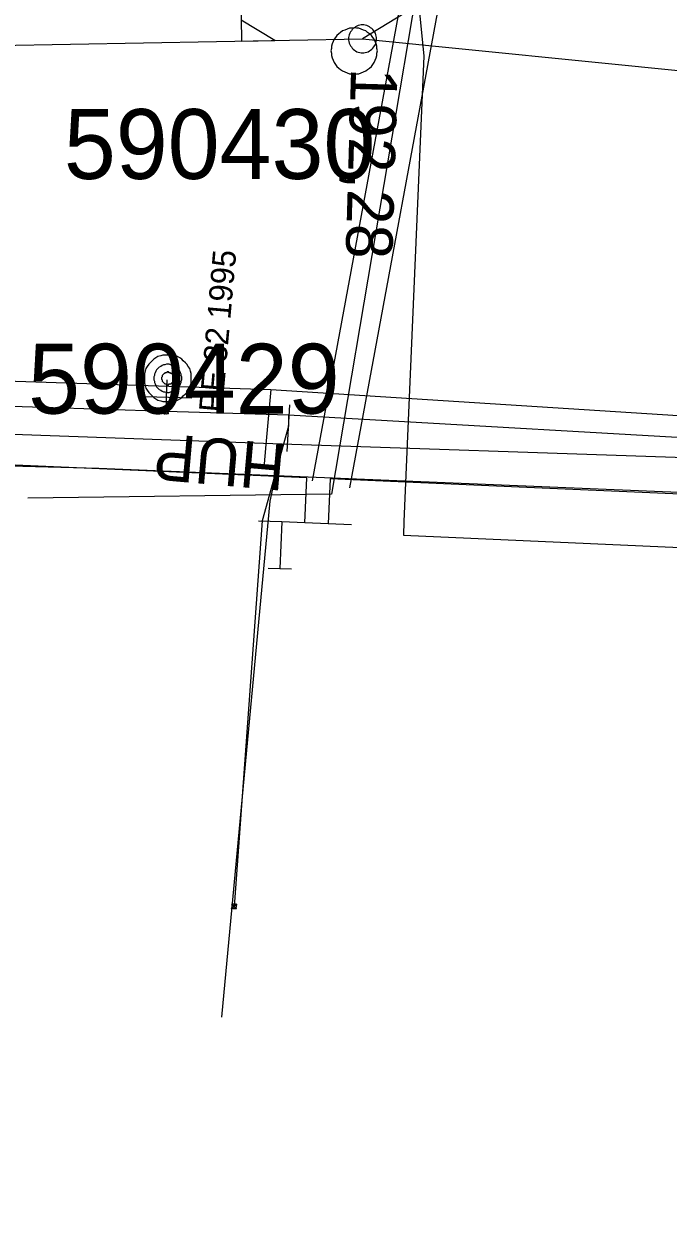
# Model space of a CAD drawing. Extents: x -746464 to -745690, y -1051581 to -1049993.
# Drawn here: x -745960.14 to -745946.3, y -1051055.93 to -1051030.2 of the extents above; entities that cross this region are included whole.
import ezdxf

# ---------------------------------------------------------------- set-up
doc = ezdxf.new("R2010")
doc.units = 0
for name, color, linetype in [('04_CETIN_neprovozovane', 7, 'Continuous'), ('04_CETIN_sdelovaci_podzem', 7, 'Continuous'), ('45_Eltodo_chranicka', 7, 'Continuous'), ('45_Eltodo_popisy', 7, 'Continuous'), ('45_Eltodo_vedeni_NN_zemni', 7, 'Continuous'), ('48_Prazs_plynarenska_STL', 7, 'Continuous'), ('48_Prazs_plynarenska_STL_popisy', 7, 'Continuous'), ('51_PVaK_kanal_jednotna_overena poloha_rad', 7, 'Continuous'), ('51_PVaK_kanal_objekty', 7, 'Continuous'), ('51_PVaK_kanal_popisy', 7, 'Continuous'), ('51_PVaK_vodovod_chranicky_objekty', 7, 'Continuous'), ('51_PVaK_vodovod_overena poloha_pripojka', 7, 'Continuous'), ('51_PVaK_vodovod_overena poloha_rad', 7, 'Continuous'), ('55_PREdi_NN', 7, 'Continuous'), ('55_PREdi_NN_pripojovaci_misto', 7, 'Continuous')]:
    doc.layers.add(name, color=color, linetype=linetype)

msp = doc.modelspace()

# ---------------------------------------------------------------- linework, layer by layer
at = {"layer": '04_CETIN_neprovozovane'}
msp.add_lwpolyline([(-745951.67, -1051029.74), (-745951.55, -1051030.89), (-745951.98, -1051040.88), (-745951.99, -1051041.18), (-745945.4, -1051041.47)], dxfattribs=at)
at = {"layer": '04_CETIN_sdelovaci_podzem'}
for points in [[(-745951.55, -1051030.89), (-745951.98, -1051040.88)], [(-745954.6, -1051039.22), (-745985.3, -1051038.12)], [(-745954.6, -1051039.22), (-745954.86, -1051040.45), (-745955.9, -1051051.53)], [(-745931.63, -1051060.78), (-745931.68, -1051059.52), (-745932.34, -1051056.03), (-745931.92, -1051053.71), (-745931.66, -1051052.3), (-745932.62, -1051052.13), (-745931.08, -1051044.26), (-745930.75, -1051041.3), (-745946.15, -1051039.51), (-745954.6, -1051039.22)], [(-745954.86, -1051040.45), (-745955.9, -1051051.53)]]:
    msp.add_lwpolyline(points, dxfattribs=at)
at = {"layer": '45_Eltodo_chranicka'}
for points in [[(-745951.722, -1051027.95), (-745953.954, -1051040.012)], [(-745950.92, -1051028.098), (-745953.152, -1051040.16)]]:
    msp.add_lwpolyline(points, dxfattribs=at)
at = {"layer": '45_Eltodo_vedeni_NN_zemni'}
msp.add_lwpolyline([(-745952.781, -1051028.189), (-745951.46, -1051028.005), (-745953.535, -1051040.299), (-745960.06, -1051040.379)], dxfattribs=at)
at = {"layer": '48_Prazs_plynarenska_STL'}
for points in [[(-746054.623, -1051033.192), (-746050.99, -1051033.36), (-746038.92, -1051034.04), (-746011.76, -1051035.79), (-745996.647, -1051036.51), (-745985.14, -1051037.06), (-745954.84, -1051038.05), (-745934.082, -1051039.371)], [(-745954.84, -1051038.05), (-745954.945, -1051039.232)], [(-745954.945, -1051039.232), (-745954.989, -1051039.729)]]:
    msp.add_lwpolyline(points, dxfattribs=at)
at = {"layer": '51_PVaK_kanal_jednotna_overena poloha_rad'}
for p, q in [((-745946.46, -1051026.61), (-745952.87, -1051030.52)), ((-746002.685, -1051031.446), (-745952.87, -1051030.52)), ((-745952.87, -1051030.52), (-745905.04, -1051035.33))]:
    msp.add_line(p, q, dxfattribs=at)
at = {"layer": '51_PVaK_kanal_objekty'}
for points in [[(-745955.485, -1051029.568), (-745955.467, -1051030.568), (-745954.753, -1051030.555), (-745955.475, -1051030.117)], [(-745952.55, -1051030.78), (-745952.56, -1051030.73), (-745952.56, -1051030.68), (-745952.58, -1051030.63), (-745952.6, -1051030.58), (-745952.62, -1051030.53), (-745952.65, -1051030.49), (-745952.68, -1051030.45), (-745952.72, -1051030.41), (-745952.76, -1051030.38), (-745952.8, -1051030.35), (-745952.85, -1051030.33), (-745952.9, -1051030.31), (-745952.95, -1051030.29), (-745953, -1051030.29), (-745953.05, -1051030.28), (-745953.1, -1051030.29), (-745953.15, -1051030.29), (-745953.2, -1051030.31), (-745953.25, -1051030.33), (-745953.3, -1051030.35), (-745953.34, -1051030.38), (-745953.38, -1051030.41), (-745953.42, -1051030.45), (-745953.45, -1051030.49), (-745953.48, -1051030.53), (-745953.5, -1051030.58), (-745953.52, -1051030.63), (-745953.54, -1051030.68), (-745953.54, -1051030.73), (-745953.55, -1051030.78), (-745953.54, -1051030.83), (-745953.54, -1051030.88), (-745953.52, -1051030.93), (-745953.5, -1051030.98), (-745953.48, -1051031.03), (-745953.45, -1051031.07), (-745953.42, -1051031.11), (-745953.38, -1051031.15), (-745953.34, -1051031.18), (-745953.3, -1051031.21), (-745953.25, -1051031.23), (-745953.2, -1051031.25), (-745953.15, -1051031.27), (-745953.1, -1051031.27), (-745953.05, -1051031.28), (-745953, -1051031.27), (-745952.95, -1051031.27), (-745952.9, -1051031.25), (-745952.85, -1051031.23), (-745952.8, -1051031.21), (-745952.76, -1051031.18), (-745952.72, -1051031.15), (-745952.68, -1051031.11), (-745952.65, -1051031.07), (-745952.62, -1051031.03), (-745952.6, -1051030.98), (-745952.58, -1051030.93), (-745952.56, -1051030.88), (-745952.56, -1051030.83), (-745952.55, -1051030.78)], [(-745952.57, -1051030.52), (-745952.57, -1051030.49), (-745952.576, -1051030.46), (-745952.582, -1051030.43), (-745952.594, -1051030.4), (-745952.612, -1051030.37), (-745952.63, -1051030.346), (-745952.648, -1051030.322), (-745952.672, -1051030.298), (-745952.696, -1051030.28), (-745952.72, -1051030.262), (-745952.75, -1051030.244), (-745952.78, -1051030.232), (-745952.81, -1051030.226), (-745952.84, -1051030.22), (-745952.87, -1051030.22), (-745952.9, -1051030.22), (-745952.93, -1051030.226), (-745952.96, -1051030.232), (-745952.99, -1051030.244), (-745953.02, -1051030.262), (-745953.044, -1051030.28), (-745953.068, -1051030.298), (-745953.092, -1051030.322), (-745953.11, -1051030.346), (-745953.128, -1051030.37), (-745953.146, -1051030.4), (-745953.158, -1051030.43), (-745953.164, -1051030.46), (-745953.17, -1051030.49), (-745953.17, -1051030.52), (-745953.17, -1051030.55), (-745953.164, -1051030.58), (-745953.158, -1051030.61), (-745953.146, -1051030.64), (-745953.128, -1051030.67), (-745953.11, -1051030.694), (-745953.092, -1051030.718), (-745953.068, -1051030.742), (-745953.044, -1051030.76), (-745953.02, -1051030.778), (-745952.99, -1051030.796), (-745952.96, -1051030.808), (-745952.93, -1051030.814), (-745952.9, -1051030.82), (-745952.87, -1051030.82), (-745952.84, -1051030.82), (-745952.81, -1051030.814), (-745952.78, -1051030.808), (-745952.75, -1051030.796), (-745952.72, -1051030.778), (-745952.696, -1051030.76), (-745952.672, -1051030.742), (-745952.648, -1051030.718), (-745952.63, -1051030.694), (-745952.612, -1051030.67), (-745952.594, -1051030.64), (-745952.582, -1051030.61), (-745952.576, -1051030.58), (-745952.57, -1051030.55), (-745952.57, -1051030.52)]]:
    msp.add_lwpolyline(points, dxfattribs=at)
at = {"layer": '51_PVaK_vodovod_chranicky_objekty'}
for p, q in [((-745956.541, -1051038.237), (-745957.541, -1051038.204)), ((-745957.139, -1051038.569), (-745957.039, -1051038.469)), ((-745957.139, -1051038.469), (-745957.039, -1051038.569)), ((-745957.139, -1051038.469), (-745957.139, -1051038.489)), ((-745957.139, -1051038.469), (-745957.119, -1051038.469)), ((-745957.139, -1051038.569), (-745957.139, -1051038.549)), ((-745957.039, -1051038.469), (-745957.059, -1051038.469)), ((-745957.039, -1051038.469), (-745957.039, -1051038.489)), ((-745957.039, -1051038.569), (-745957.039, -1051038.549)), ((-745954.491, -1051039.38), (-745954.434, -1051038.38)), ((-745957.139, -1051038.569), (-745957.119, -1051038.569)), ((-745957.039, -1051038.569), (-745957.059, -1051038.569)), ((-745955.682, -1051049.193), (-745955.575, -1051049.1)), ((-745955.675, -1051049.093), (-745955.677, -1051049.113)), ((-745955.583, -1051049.2), (-745955.675, -1051049.093)), ((-745955.675, -1051049.093), (-745955.655, -1051049.094)), ((-745955.575, -1051049.1), (-745955.595, -1051049.099)), ((-745955.575, -1051049.1), (-745955.577, -1051049.12)), ((-745955.682, -1051049.193), (-745955.681, -1051049.173)), ((-745955.682, -1051049.193), (-745955.662, -1051049.194)), ((-745955.583, -1051049.2), (-745955.602, -1051049.198)), ((-745955.583, -1051049.2), (-745955.581, -1051049.18))]:
    msp.add_line(p, q, dxfattribs=at)
for points in [[(-745956.554, -1051037.81), (-745956.554, -1051037.764), (-745956.554, -1051037.704), (-745956.569, -1051037.658), (-745956.584, -1051037.597), (-745956.615, -1051037.552), (-745956.645, -1051037.507), (-745956.675, -1051037.476), (-745956.721, -1051037.431), (-745956.751, -1051037.401), (-745956.797, -1051037.37), (-745956.842, -1051037.34), (-745956.903, -1051037.325), (-745956.948, -1051037.31), (-745957.009, -1051037.31), (-745957.054, -1051037.31), (-745957.115, -1051037.31), (-745957.16, -1051037.31), (-745957.206, -1051037.325), (-745957.266, -1051037.34), (-745957.312, -1051037.37), (-745957.357, -1051037.401), (-745957.387, -1051037.431), (-745957.433, -1051037.476), (-745957.463, -1051037.507), (-745957.494, -1051037.552), (-745957.524, -1051037.597), (-745957.539, -1051037.658), (-745957.554, -1051037.704), (-745957.554, -1051037.764), (-745957.554, -1051037.81), (-745957.554, -1051037.87), (-745957.554, -1051037.916), (-745957.539, -1051037.961), (-745957.524, -1051038.022), (-745957.494, -1051038.067), (-745957.463, -1051038.113), (-745957.433, -1051038.143), (-745957.387, -1051038.188), (-745957.357, -1051038.219), (-745957.312, -1051038.249), (-745957.266, -1051038.279), (-745957.206, -1051038.294), (-745957.16, -1051038.31), (-745957.115, -1051038.31), (-745957.054, -1051038.31), (-745957.009, -1051038.31), (-745956.948, -1051038.31), (-745956.903, -1051038.294), (-745956.842, -1051038.279), (-745956.797, -1051038.249), (-745956.751, -1051038.219), (-745956.721, -1051038.188), (-745956.675, -1051038.143), (-745956.645, -1051038.113), (-745956.615, -1051038.067), (-745956.584, -1051038.022), (-745956.569, -1051037.961), (-745956.554, -1051037.916), (-745956.554, -1051037.87), (-745956.554, -1051037.81)], [(-745956.751, -1051037.81), (-745956.751, -1051037.779), (-745956.766, -1051037.749), (-745956.766, -1051037.719), (-745956.781, -1051037.688), (-745956.797, -1051037.658), (-745956.812, -1051037.628), (-745956.827, -1051037.613), (-745956.857, -1051037.582), (-745956.872, -1051037.567), (-745956.903, -1051037.552), (-745956.933, -1051037.537), (-745956.963, -1051037.522), (-745956.994, -1051037.522), (-745957.024, -1051037.507), (-745957.054, -1051037.507), (-745957.084, -1051037.507), (-745957.115, -1051037.522), (-745957.145, -1051037.522), (-745957.175, -1051037.537), (-745957.206, -1051037.552), (-745957.236, -1051037.567), (-745957.251, -1051037.582), (-745957.281, -1051037.613), (-745957.297, -1051037.628), (-745957.312, -1051037.658), (-745957.327, -1051037.688), (-745957.342, -1051037.719), (-745957.342, -1051037.749), (-745957.357, -1051037.779), (-745957.357, -1051037.81), (-745957.357, -1051037.84), (-745957.342, -1051037.87), (-745957.342, -1051037.901), (-745957.327, -1051037.931), (-745957.312, -1051037.961), (-745957.297, -1051037.991), (-745957.281, -1051038.007), (-745957.251, -1051038.037), (-745957.236, -1051038.052), (-745957.206, -1051038.067), (-745957.175, -1051038.082), (-745957.145, -1051038.097), (-745957.115, -1051038.097), (-745957.084, -1051038.113), (-745957.054, -1051038.113), (-745957.024, -1051038.113), (-745956.994, -1051038.097), (-745956.963, -1051038.097), (-745956.933, -1051038.082), (-745956.903, -1051038.067), (-745956.872, -1051038.052), (-745956.857, -1051038.037), (-745956.827, -1051038.007), (-745956.812, -1051037.991), (-745956.797, -1051037.961), (-745956.781, -1051037.931), (-745956.766, -1051037.901), (-745956.766, -1051037.87), (-745956.751, -1051037.84), (-745956.751, -1051037.81)], [(-745956.918, -1051037.81), (-745956.918, -1051037.794), (-745956.933, -1051037.779), (-745956.933, -1051037.764), (-745956.933, -1051037.749), (-745956.948, -1051037.749), (-745956.948, -1051037.734), (-745956.963, -1051037.719), (-745956.978, -1051037.704), (-745956.994, -1051037.704), (-745956.994, -1051037.688), (-745957.009, -1051037.688), (-745957.024, -1051037.688), (-745957.039, -1051037.673), (-745957.054, -1051037.673), (-745957.069, -1051037.673), (-745957.084, -1051037.688), (-745957.1, -1051037.688), (-745957.115, -1051037.688), (-745957.115, -1051037.704), (-745957.13, -1051037.704), (-745957.145, -1051037.719), (-745957.16, -1051037.734), (-745957.175, -1051037.749), (-745957.175, -1051037.764), (-745957.175, -1051037.779), (-745957.191, -1051037.794), (-745957.191, -1051037.81), (-745957.191, -1051037.825), (-745957.175, -1051037.84), (-745957.175, -1051037.855), (-745957.175, -1051037.87), (-745957.16, -1051037.885), (-745957.145, -1051037.901), (-745957.13, -1051037.916), (-745957.115, -1051037.931), (-745957.1, -1051037.931), (-745957.084, -1051037.931), (-745957.069, -1051037.946), (-745957.054, -1051037.946), (-745957.039, -1051037.946), (-745957.024, -1051037.931), (-745957.009, -1051037.931), (-745956.994, -1051037.931), (-745956.978, -1051037.916), (-745956.963, -1051037.901), (-745956.948, -1051037.885), (-745956.948, -1051037.87), (-745956.933, -1051037.87), (-745956.933, -1051037.855), (-745956.933, -1051037.84), (-745956.918, -1051037.825), (-745956.918, -1051037.81)], [(-745957.039, -1051038.519), (-745957.039, -1051038.514), (-745957.04, -1051038.509), (-745957.041, -1051038.504), (-745957.043, -1051038.499), (-745957.046, -1051038.494), (-745957.049, -1051038.49), (-745957.052, -1051038.486), (-745957.056, -1051038.482), (-745957.06, -1051038.479), (-745957.064, -1051038.476), (-745957.069, -1051038.473), (-745957.074, -1051038.471), (-745957.079, -1051038.47), (-745957.084, -1051038.469), (-745957.089, -1051038.469), (-745957.094, -1051038.469), (-745957.099, -1051038.47), (-745957.104, -1051038.471), (-745957.109, -1051038.473), (-745957.114, -1051038.476), (-745957.118, -1051038.479), (-745957.122, -1051038.482), (-745957.126, -1051038.486), (-745957.129, -1051038.49), (-745957.132, -1051038.494), (-745957.135, -1051038.499), (-745957.137, -1051038.504), (-745957.138, -1051038.509), (-745957.139, -1051038.514), (-745957.139, -1051038.519), (-745957.139, -1051038.524), (-745957.138, -1051038.529), (-745957.137, -1051038.534), (-745957.135, -1051038.539), (-745957.132, -1051038.544), (-745957.129, -1051038.548), (-745957.126, -1051038.552), (-745957.122, -1051038.556), (-745957.118, -1051038.559), (-745957.114, -1051038.562), (-745957.109, -1051038.565), (-745957.104, -1051038.567), (-745957.099, -1051038.568), (-745957.094, -1051038.569), (-745957.089, -1051038.569), (-745957.084, -1051038.569), (-745957.079, -1051038.568), (-745957.074, -1051038.567), (-745957.069, -1051038.565), (-745957.064, -1051038.562), (-745957.06, -1051038.559), (-745957.056, -1051038.556), (-745957.052, -1051038.552), (-745957.049, -1051038.548), (-745957.046, -1051038.544), (-745957.043, -1051038.539), (-745957.041, -1051038.534), (-745957.04, -1051038.529), (-745957.039, -1051038.524), (-745957.039, -1051038.519)], [(-745955.625, -1051049.096), (-745955.63, -1051049.096), (-745955.635, -1051049.097), (-745955.64, -1051049.097), (-745955.645, -1051049.099), (-745955.651, -1051049.102), (-745955.655, -1051049.104), (-745955.659, -1051049.107), (-745955.663, -1051049.111), (-745955.667, -1051049.115), (-745955.67, -1051049.118), (-745955.673, -1051049.123), (-745955.676, -1051049.128), (-745955.677, -1051049.133), (-745955.678, -1051049.138), (-745955.679, -1051049.143), (-745955.679, -1051049.148), (-745955.678, -1051049.153), (-745955.678, -1051049.158), (-745955.676, -1051049.163), (-745955.674, -1051049.168), (-745955.671, -1051049.172), (-745955.668, -1051049.177), (-745955.664, -1051049.181), (-745955.661, -1051049.184), (-745955.657, -1051049.187), (-745955.652, -1051049.191), (-745955.647, -1051049.193), (-745955.642, -1051049.194), (-745955.637, -1051049.196), (-745955.632, -1051049.196), (-745955.627, -1051049.197), (-745955.622, -1051049.196), (-745955.617, -1051049.195), (-745955.612, -1051049.194), (-745955.607, -1051049.191), (-745955.603, -1051049.188), (-745955.599, -1051049.186), (-745955.594, -1051049.182), (-745955.591, -1051049.178), (-745955.588, -1051049.174), (-745955.584, -1051049.17), (-745955.582, -1051049.165), (-745955.581, -1051049.16), (-745955.579, -1051049.155), (-745955.579, -1051049.15), (-745955.579, -1051049.145), (-745955.579, -1051049.14), (-745955.58, -1051049.135), (-745955.582, -1051049.13), (-745955.584, -1051049.124), (-745955.587, -1051049.12), (-745955.59, -1051049.116), (-745955.593, -1051049.112), (-745955.597, -1051049.109), (-745955.601, -1051049.105), (-745955.606, -1051049.102), (-745955.61, -1051049.1), (-745955.615, -1051049.098), (-745955.62, -1051049.097), (-745955.625, -1051049.096)]]:
    msp.add_lwpolyline(points, dxfattribs=at)
at = {"layer": '51_PVaK_vodovod_overena poloha_pripojka'}
msp.add_line((-745954.46, -1051038.6), (-745954.46, -1051038.84), dxfattribs=at)
msp.add_lwpolyline([(-745954.46, -1051038.84), (-745955.025, -1051040.869), (-745955.628, -1051049.147)], dxfattribs=at)
at = {"layer": '51_PVaK_vodovod_overena poloha_rad'}
for p, q in [((-745957.08, -1051038.22), (-745957.07, -1051037.84)), ((-745957.09, -1051038.52), (-745957.08, -1051038.22))]:
    msp.add_line(p, q, dxfattribs=at)
for points in [[(-745957.09, -1051038.52), (-745984.92, -1051037.62), (-746012.07, -1051036.32), (-746038.55, -1051034.61), (-746050.81, -1051033.81), (-746077.51, -1051033.22)], [(-745943.741, -1051039.217), (-745954.46, -1051038.6), (-745957.09, -1051038.52)]]:
    msp.add_lwpolyline(points, dxfattribs=at)
at = {"layer": '55_PREdi_NN'}
for points in [[(-745933.351, -1051040.912), (-745941.504, -1051040.452), (-745958.538, -1051039.744), (-745969.12, -1051039.482), (-746015.2, -1051036.705), (-746033.432, -1051035.653), (-746045.186, -1051035.092), (-746119.381, -1051032.383), (-746168.04, -1051032.305), (-746181.2, -1051031.6)], [(-745954.107, -1051040.915), (-745954.066, -1051039.948), (-745969.082, -1051039.295)], [(-745953.293, -1051092.794), (-745941.494, -1051094.409), (-745938.559, -1051078.845), (-745936.337, -1051069.002), (-745934.517, -1051063.745), (-745935.36, -1051054.967), (-745934.146, -1051040.815), (-745949.503, -1051040.147), (-745953.566, -1051039.97), (-745953.607, -1051040.937)], [(-745953.108, -1051040.958), (-745953.607, -1051040.937), (-745954.107, -1051040.915), (-745954.606, -1051040.894), (-745955.106, -1051040.873)], [(-745954.606, -1051040.894), (-745954.628, -1051041.394)]]:
    msp.add_lwpolyline(points, dxfattribs=at)
at = {"layer": '55_PREdi_NN_pripojovaci_misto'}
for p, q in [((-745954.628, -1051041.394), (-745954.645, -1051041.894)), ((-745954.895, -1051041.885), (-745954.396, -1051041.902))]:
    msp.add_line(p, q, dxfattribs=at)

# ---------------------------------------------------------------- texts
at = {"layer": '45_Eltodo_popisy'}
for s, p in [('590430', (-745959.287, -1051033.528)), ('590429', (-745960.055, -1051038.567))]:
    msp.add_text(s, height=1.5, dxfattribs=at).set_placement(p)
at = {"layer": '48_Prazs_plynarenska_STL_popisy'}
for s, height, rotation, p in [('PE 32 1995', 0.5, 84.9236, (-745955.889, -1051038.555)), ('HUP', 1, 175, (-745954.489, -1051039.229))]:
    msp.add_text(s, height=height, rotation=rotation, dxfattribs=at).set_placement(p)
at = {"layer": '51_PVaK_kanal_popisy'}
msp.add_text('192,28', height=1, rotation=268.3583, dxfattribs=at).set_placement((-745953.115, -1051031.14))

doc.saveas('drawing.dxf')
